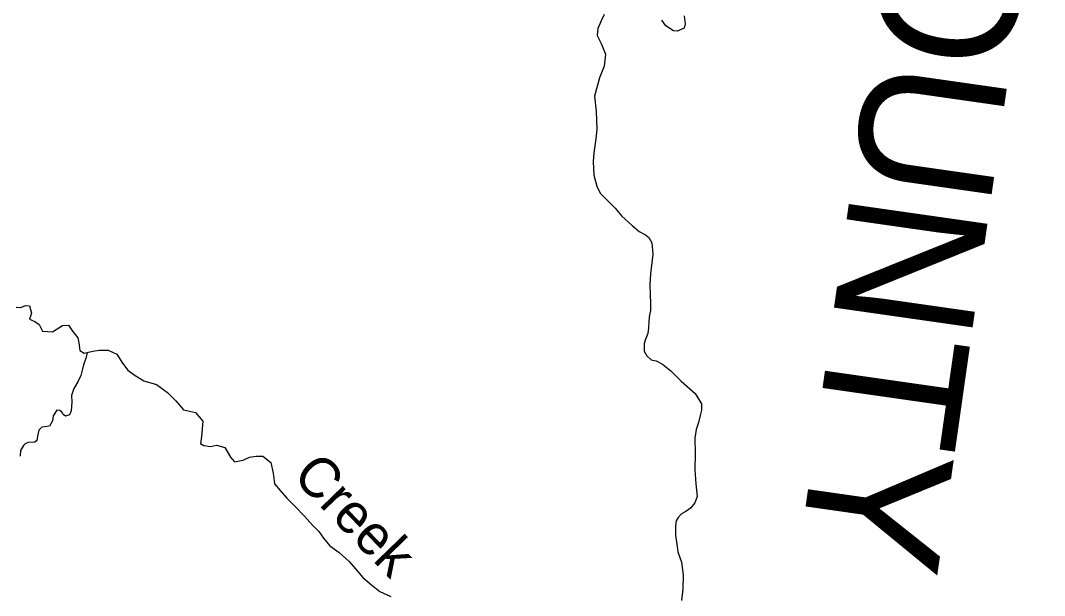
# Model space of a CAD drawing. Extents: x -492261 to -432772, y 1441225 to 1452922.
# Drawn here: x -459293.9 to -459158.8, y 1451992.4 to 1452068.2 of the extents above; entities that cross this region are included whole.
import ezdxf

# ---------------------------------------------------------------- set-up
doc = ezdxf.new("R2010")
doc.units = 0
doc.layers.add('Default', color=7, linetype='Continuous')

msp = doc.modelspace()

# ---------------------------------------------------------------- linework, layer by layer
at = {"layer": 'Default'}
for points in [[(-459216.86, 1452069.03), (-459217.28, 1452068.21), (-459217.73, 1452067.19), (-459217.8, 1452066.26), (-459217.27, 1452065.2), (-459216.72, 1452063.79), (-459216.87, 1452062.21), (-459217.47, 1452060.69), (-459218.17, 1452058.26), (-459217.93, 1452056.24), (-459217.84, 1452053.91), (-459217.97, 1452052.63), (-459218.24, 1452050.79), (-459218.33, 1452049.63), (-459218.22, 1452047.83), (-459217.85, 1452046.39), (-459217.4, 1452045.45), (-459216.44, 1452044.51), (-459215.44, 1452043.49), (-459214.53, 1452042.44), (-459213.17, 1452041.18), (-459212.27, 1452040.43), (-459211.41, 1452039.98), (-459210.97, 1452039.62), (-459210.58, 1452038.91), (-459210.46, 1452037.41), (-459210.77, 1452034.84), (-459210.85, 1452033.36), (-459210.81, 1452032.06), (-459210.75, 1452030.96), (-459210.77, 1452030.01), (-459210.9, 1452029.4), (-459211, 1452028.59), (-459211.03, 1452027.72), (-459211.1, 1452026.94), (-459211.45, 1452026.07), (-459211.58, 1452025.59), (-459211.6, 1452024.62), (-459211.23, 1452024), (-459210.69, 1452023.49), (-459210.02, 1452023.34), (-459209.2, 1452022.91), (-459208.08, 1452022.05), (-459206.71, 1452020.69), (-459204.86, 1452019.07), (-459204.05, 1452017.67), (-459204.02, 1452016.87), (-459204.2, 1452016.16), (-459204.44, 1452015.22), (-459204.74, 1452014.31), (-459204.93, 1452013.15), (-459204.89, 1452011.12), (-459204.9, 1452008.97), (-459204.79, 1452007.14), (-459204.61, 1452005.47), (-459204.91, 1452004.61), (-459205.49, 1452003.91), (-459206.08, 1452003.49), (-459206.66, 1452003.17), (-459207.12, 1452002.71), (-459207.36, 1452002.25), (-459207.47, 1452001.62), (-459207.45, 1452000.34), (-459207.25, 1451998.87), (-459207.16, 1451998.17)], [(-459216.86, 1452069.03), (-459217.28, 1452068.21), (-459217.73, 1452067.19), (-459217.8, 1452066.26), (-459217.27, 1452065.2), (-459216.72, 1452063.79), (-459216.87, 1452062.21), (-459217.47, 1452060.69), (-459218.17, 1452058.26), (-459217.93, 1452056.24), (-459217.84, 1452053.91), (-459217.97, 1452052.63), (-459218.24, 1452050.79), (-459218.33, 1452049.63), (-459218.22, 1452047.83), (-459217.85, 1452046.39), (-459217.4, 1452045.45), (-459216.44, 1452044.51), (-459215.44, 1452043.49), (-459214.53, 1452042.44), (-459213.17, 1452041.18), (-459212.27, 1452040.43), (-459211.41, 1452039.98), (-459210.97, 1452039.62), (-459210.58, 1452038.91), (-459210.46, 1452037.41), (-459210.77, 1452034.84), (-459210.85, 1452033.36), (-459210.81, 1452032.06), (-459210.75, 1452030.96), (-459210.77, 1452030.01), (-459210.9, 1452029.4), (-459211, 1452028.59), (-459211.03, 1452027.72), (-459211.1, 1452026.94), (-459211.45, 1452026.07), (-459211.58, 1452025.59), (-459211.6, 1452024.62), (-459211.23, 1452024), (-459210.69, 1452023.49), (-459210.02, 1452023.34), (-459209.2, 1452022.91), (-459208.08, 1452022.05), (-459206.71, 1452020.69), (-459204.86, 1452019.07), (-459204.05, 1452017.67), (-459204.02, 1452016.87), (-459204.2, 1452016.16), (-459204.44, 1452015.22), (-459204.74, 1452014.31), (-459204.93, 1452013.15), (-459204.89, 1452011.12), (-459204.9, 1452008.97), (-459204.79, 1452007.14), (-459204.61, 1452005.47), (-459204.91, 1452004.61), (-459205.49, 1452003.91), (-459206.08, 1452003.49), (-459206.66, 1452003.17), (-459207.12, 1452002.71), (-459207.36, 1452002.25), (-459207.47, 1452001.62), (-459207.45, 1452000.34), (-459207.25, 1451998.87), (-459207.16, 1451998.17)], [(-459206.32, 1452068.84), (-459206.21, 1452067.79), (-459206.32, 1452067.24), (-459207.23, 1452066.81), (-459207.71, 1452066.89), (-459208.75, 1452067.53), (-459209.27, 1452068.29)], [(-459206.32, 1452068.84), (-459206.21, 1452067.79), (-459206.32, 1452067.24), (-459207.23, 1452066.81), (-459207.71, 1452066.89), (-459208.75, 1452067.53), (-459209.27, 1452068.29)], [(-459294.46, 1452030.44), (-459293.85, 1452030.4), (-459293.2, 1452030.65), (-459292.68, 1452030.62), (-459292.41, 1452029.66), (-459292.68, 1452028.85), (-459292.01, 1452028.54), (-459291.42, 1452028.15), (-459290.97, 1452027.25), (-459289.68, 1452027.18), (-459288.36, 1452028.01), (-459287.56, 1452028.06), (-459287.11, 1452027.38), (-459286.83, 1452027.04), (-459286.31, 1452026.38), (-459286.2, 1452025.71), (-459286.04, 1452024.73), (-459285.47, 1452024.36), (-459284.36, 1452024.63), (-459283.5, 1452024.77), (-459282.33, 1452024.75), (-459281.17, 1452024.25), (-459280.44, 1452023.03), (-459279.73, 1452022.12), (-459278.89, 1452021.49), (-459277.61, 1452020.72), (-459275.92, 1452020.23), (-459274.48, 1452019.2), (-459273.4, 1452018.1), (-459272.36, 1452016.91), (-459270.79, 1452016.53), (-459269.81, 1452015.4), (-459270, 1452013.36), (-459270.13, 1452012.47), (-459269.69, 1452012.2), (-459268.8, 1452012.07), (-459268.04, 1452012.23), (-459266.93, 1452011.92), (-459266.18, 1452010.64), (-459265.63, 1452010.02), (-459264.52, 1452010.27), (-459263.67, 1452010.65), (-459262.81, 1452010.8), (-459261.89, 1452010.77), (-459260.87, 1452009.94), (-459260.56, 1452008.56), (-459260.39, 1452007.15), (-459259.61, 1452006.27), (-459258.74, 1452005.24), (-459257.69, 1452004.21), (-459256.42, 1452002.87), (-459255.36, 1452001.67), (-459254.5, 1452000.84), (-459253.91, 1451999.95), (-459253.08, 1451998.96), (-459251.84, 1451998.06), (-459250.54, 1451996.89), (-459249.41, 1451995.64), (-459248.7, 1451994.78), (-459247.59, 1451993.8), (-459246.49, 1451992.95), (-459245.02, 1451992.29)], [(-459285.09, 1452024.45), (-459285.25, 1452023.65), (-459285.49, 1452023.09), (-459285.72, 1452022.28), (-459285.92, 1452021.43), (-459286.32, 1452020.6), (-459286.84, 1452019.71), (-459287.14, 1452018.78), (-459287.11, 1452017.9), (-459287.18, 1452016.75), (-459287.43, 1452016.24), (-459287.93, 1452016.07), (-459288.24, 1452016.28), (-459288.41, 1452016.59), (-459288.7, 1452016.82), (-459289.09, 1452016.84), (-459289.55, 1452016.12), (-459289.68, 1452015.44), (-459290.05, 1452014.74), (-459291.05, 1452014.62), (-459291.46, 1452014.21), (-459291.66, 1452013.44), (-459291.72, 1452012.85), (-459292, 1452012.63), (-459292.89, 1452012.57), (-459293.28, 1452012.41), (-459293.49, 1452012.2), (-459293.86, 1452011.53), (-459293.93, 1452010.8)], [(-459207.16, 1451998.17), (-459206.67, 1451996.81), (-459206.44, 1451995.11), (-459206.51, 1451993.28), (-459206.68, 1451991.75)], [(-459207.16, 1451998.17), (-459206.67, 1451996.81), (-459206.44, 1451995.11), (-459206.51, 1451993.28), (-459206.68, 1451991.75)]]:
    msp.add_lwpolyline(points, dxfattribs=at)

# ---------------------------------------------------------------- texts
for s, height, rotation, p in [('COUNTY', 18.48, 261.8708, (-459176.55, 1452100.41)), ('Creek', 5.28, 314.0499, (-459258.16, 1452008.04))]:
    msp.add_text(s, height=height, rotation=rotation, dxfattribs=at).set_placement(p)

doc.saveas('drawing.dxf')
